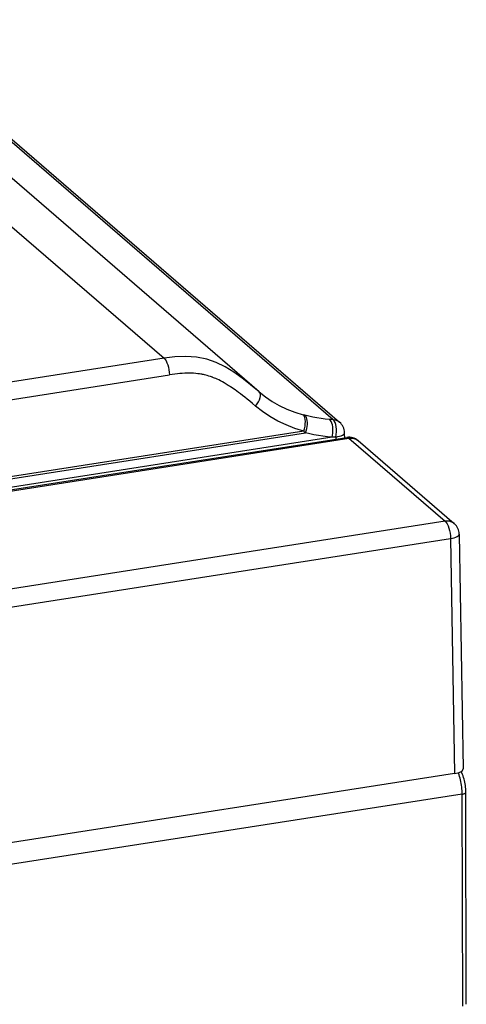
# Model space of a CAD drawing. Header units: millimetres. Extents: x -2579 to 1363, y -329 to 2298.
# Tile 279 of 280: x 1273 to 1311, y 1148 to 1233. Entities that reach past the tile are written whole.
import ezdxf

# ---------------------------------------------------------------- set-up
doc = ezdxf.new("R2010")
doc.units = ezdxf.units.MM
doc.header["$LTSCALE"] = 30.734
doc.layers.get('0').update_dxf_attribs({"linetype": 'CONTINUOUS'})

msp = doc.modelspace()

# ---------------------------------------------------------------- linework, layer by layer
at = {"color": 2}
for p, q in [((1251.709, 1232.549), (1285.283, 1203.565)), ((1299.764, 1198.307), (1265.722, 1227.695)), ((1285.283, 1203.565), (1218.289, 1193.124)), ((1218.735, 1191.7), (1285.749, 1202.144)), ((1297.27, 1198.708), (1297.198, 1198.727)), ((1297.342, 1198.69), (1297.27, 1198.708)), ((1299.712, 1198.311), (1299.61, 1198.319)), ((1299.763, 1198.307), (1299.712, 1198.311)), ((1299.663, 1196.804), (1218.737, 1184.191)), ((1218.757, 1184.931), (1297.394, 1197.187)), ((1297.235, 1197.328), (1218.762, 1185.097)), ((1297.367, 1197.21), (1297.314, 1197.257)), ((1297.394, 1197.187), (1297.367, 1197.21)), ((1299.826, 1196.816), (1299.663, 1196.804)), ((1299.988, 1196.829), (1299.826, 1196.816)), ((1300.921, 1196.796), (1300.943, 1196.798)), ((1301.103, 1196.728), (1301.276, 1196.741)), ((1301.105, 1196.727), (1309.334, 1189.623)), ((1301.754, 1196.616), (1301.89, 1196.519)), ((1309.334, 1189.623), (1149.531, 1164.716)), ((1150.177, 1163.263), (1309.802, 1188.142)), ((1309.802, 1188.142), (1310.137, 1168.022)), ((1310.476, 1168.045), (1310.455, 1168.095)), ((1310.799, 1166.262), (403.674, 1024.881)), ((1310.84, 1148.107), (1310.799, 1166.262))]:
    msp.add_line(p, q, dxfattribs=at)
at = {"color": 7}
for p, q in [((1293.424, 1200.693), (1259.582, 1229.908)), ((1266.265, 1227.475), (1300.307, 1198.088)), ((1141.142, 1171.894), (1300.921, 1196.796)), ((1141.301, 1171.821), (1301.105, 1196.727)), ((1300.722, 1197.205), (1300.722, 1197.205)), ((1301.89, 1196.519), (1310.121, 1189.414)), ((1310.536, 1188.525), (1310.87, 1168.429)), ((1310.137, 1168.022), (1149.825, 1143.036)), ((1311.146, 1148.276), (1311.105, 1166.431))]:
    msp.add_line(p, q, dxfattribs=at)
at = {"color": 2}
for points in [[(1293.423, 1200.692), (1292.691, 1201.301), (1291.966, 1201.866), (1291.245, 1202.376), (1290.507, 1202.829), (1289.745, 1203.206), (1288.93, 1203.491), (1288.046, 1203.668), (1287.133, 1203.726), (1286.207, 1203.681), (1285.282, 1203.565)], [(1285.282, 1203.565), (1285.368, 1203.473), (1285.45, 1203.347), (1285.525, 1203.193), (1285.594, 1203.013), (1285.653, 1202.81), (1285.7, 1202.593), (1285.733, 1202.368), (1285.749, 1202.144)], [(1293.108, 1199.477), (1292.853, 1199.691), (1292.615, 1199.889), (1292.394, 1200.068), (1292.188, 1200.232), (1291.997, 1200.381), (1291.818, 1200.518), (1291.653, 1200.642), (1291.498, 1200.755), (1291.355, 1200.858), (1291.221, 1200.952), (1291.097, 1201.037), (1290.981, 1201.115), (1290.873, 1201.186), (1290.773, 1201.251), (1290.679, 1201.31), (1290.592, 1201.364), (1290.521, 1201.407), (1290.434, 1201.458), (1290.285, 1201.541), (1290.12, 1201.632), (1289.964, 1201.711), (1289.821, 1201.78), (1289.703, 1201.834), (1289.605, 1201.876), (1289.525, 1201.909), (1289.462, 1201.933), (1289.423, 1201.947), (1289.386, 1201.96), (1289.334, 1201.979), (1289.258, 1202.005), (1289.123, 1202.048), (1288.977, 1202.093), (1288.856, 1202.125), (1288.747, 1202.151), (1288.65, 1202.173), (1288.566, 1202.19), (1288.507, 1202.202), (1288.438, 1202.213), (1288.322, 1202.231), (1288.176, 1202.251), (1287.996, 1202.268), (1287.805, 1202.282), (1287.632, 1202.29), (1287.455, 1202.292), (1287.255, 1202.29), (1287.046, 1202.283), (1286.837, 1202.271), (1286.627, 1202.255), (1286.42, 1202.234), (1286.208, 1202.209), (1285.984, 1202.179), (1285.749, 1202.144)], [(1293.108, 1199.477), (1293.24, 1199.656), (1293.353, 1199.843), (1293.439, 1200.025), (1293.497, 1200.198), (1293.525, 1200.356), (1293.522, 1200.495), (1293.488, 1200.609), (1293.423, 1200.692)], [(1293.423, 1200.692), (1293.96, 1200.266), (1294.532, 1199.877), (1295.141, 1199.526), (1295.788, 1199.216), (1296.473, 1198.947), (1297.196, 1198.72)], [(1297.235, 1197.328), (1296.463, 1197.571), (1295.723, 1197.861), (1295.014, 1198.198), (1294.34, 1198.58), (1293.705, 1199.006), (1293.108, 1199.477)], [(1297.235, 1197.327), (1297.299, 1197.537), (1297.345, 1197.753), (1297.371, 1197.96), (1297.378, 1198.157), (1297.363, 1198.341), (1297.328, 1198.502), (1297.272, 1198.634), (1297.198, 1198.728)], [(1297.394, 1197.187), (1297.453, 1197.363), (1297.499, 1197.547), (1297.531, 1197.73), (1297.549, 1197.91), (1297.551, 1198.082), (1297.537, 1198.242), (1297.509, 1198.386), (1297.466, 1198.51), (1297.41, 1198.613), (1297.342, 1198.69)], [(1299.458, 1198.333), (1299.082, 1198.372), (1298.716, 1198.419), (1298.359, 1198.475), (1298.011, 1198.538), (1297.672, 1198.61), (1297.342, 1198.689)], [(1299.663, 1196.804), (1299.698, 1196.984), (1299.721, 1197.17), (1299.731, 1197.352), (1299.728, 1197.529), (1299.713, 1197.702), (1299.685, 1197.865), (1299.645, 1198.014), (1299.593, 1198.145), (1299.529, 1198.253), (1299.458, 1198.333)], [(1299.61, 1198.319), (1299.508, 1198.328), (1299.458, 1198.332)], [(1300.303, 1198.091), (1300.256, 1198.128), (1300.107, 1198.218), (1299.941, 1198.278), (1299.764, 1198.307)], [(1299.988, 1196.829), (1300.022, 1197.051), (1300.037, 1197.278), (1300.034, 1197.502), (1300.012, 1197.715), (1299.972, 1197.908), (1299.916, 1198.075), (1299.846, 1198.21), (1299.764, 1198.307)], [(1297.314, 1197.257), (1297.261, 1197.304), (1297.235, 1197.327)], [(1299.663, 1196.804), (1299.261, 1196.846), (1298.868, 1196.897), (1298.485, 1196.956), (1298.111, 1197.025), (1297.748, 1197.101), (1297.394, 1197.187)], [(1299.988, 1196.829), (1300.154, 1196.861), (1300.304, 1196.898), (1300.436, 1196.944)], [(1299.988, 1196.829), (1299.995, 1196.718), (1300.003, 1196.653)], [(1300.436, 1196.944), (1300.547, 1196.995), (1300.632, 1197.052), (1300.69, 1197.111), (1300.719, 1197.173), (1300.722, 1197.205)], [(1300.943, 1196.798), (1301.022, 1196.781), (1301.105, 1196.727)], [(1301.276, 1196.741), (1301.445, 1196.727), (1301.605, 1196.685), (1301.754, 1196.616)], [(1310.12, 1189.414), (1309.984, 1189.511), (1309.836, 1189.579), (1309.676, 1189.621), (1309.507, 1189.636), (1309.334, 1189.623)], [(1309.334, 1189.623), (1309.423, 1189.525), (1309.509, 1189.39), (1309.588, 1189.223), (1309.659, 1189.029), (1309.717, 1188.816), (1309.761, 1188.592), (1309.79, 1188.364), (1309.802, 1188.142)], [(1309.802, 1188.142), (1309.97, 1188.173), (1310.121, 1188.213), (1310.254, 1188.26), (1310.363, 1188.313), (1310.448, 1188.37), (1310.505, 1188.431), (1310.533, 1188.494), (1310.536, 1188.525)], [(1310.799, 1166.262), (1310.797, 1166.411), (1310.789, 1166.562), (1310.777, 1166.716), (1310.76, 1166.871), (1310.739, 1167.026), (1310.713, 1167.181), (1310.683, 1167.334), (1310.648, 1167.485), (1310.61, 1167.632), (1310.569, 1167.776), (1310.524, 1167.913), (1310.476, 1168.045)], [(1310.799, 1166.262), (1310.85, 1166.271), (1310.897, 1166.283), (1310.941, 1166.295), (1310.98, 1166.31), (1311.015, 1166.326), (1311.044, 1166.344), (1311.068, 1166.362), (1311.086, 1166.382), (1311.098, 1166.402), (1311.104, 1166.422), (1311.105, 1166.431)]]:
    msp.add_lwpolyline(points, dxfattribs=at)
at = {"color": 7}
for points in [[(1300.761, 1196.771), (1300.754, 1196.811), (1300.732, 1197.013), (1300.722, 1197.205)], [(1310.773, 1168.081), (1310.715, 1168.205), (1310.712, 1168.211)], [(1311.105, 1166.431), (1311.102, 1166.572), (1311.095, 1166.713), (1311.082, 1166.855), (1311.065, 1166.997), (1311.044, 1167.139), (1311.018, 1167.28), (1310.988, 1167.42), (1310.954, 1167.557), (1310.916, 1167.693), (1310.873, 1167.825), (1310.826, 1167.955), (1310.773, 1168.081)]]:
    msp.add_lwpolyline(points, dxfattribs=at)
for centre, start, end in [((1299.523, 1197.179), 1.21549, 49.41852), ((1301.106, 1195.611), 49.01965, 98.85863), ((1309.336, 1188.505), 0.95259, 49.25234)]:
    msp.add_arc(centre, 1.2, start, end, dxfattribs=at)
msp.add_ellipse((1309.67, 1168.425), major_axis=(1.2, 0.002), ratio=0.365062, start_param=-1.172231, end_param=0.005311, dxfattribs=at)

doc.saveas('drawing.dxf')
